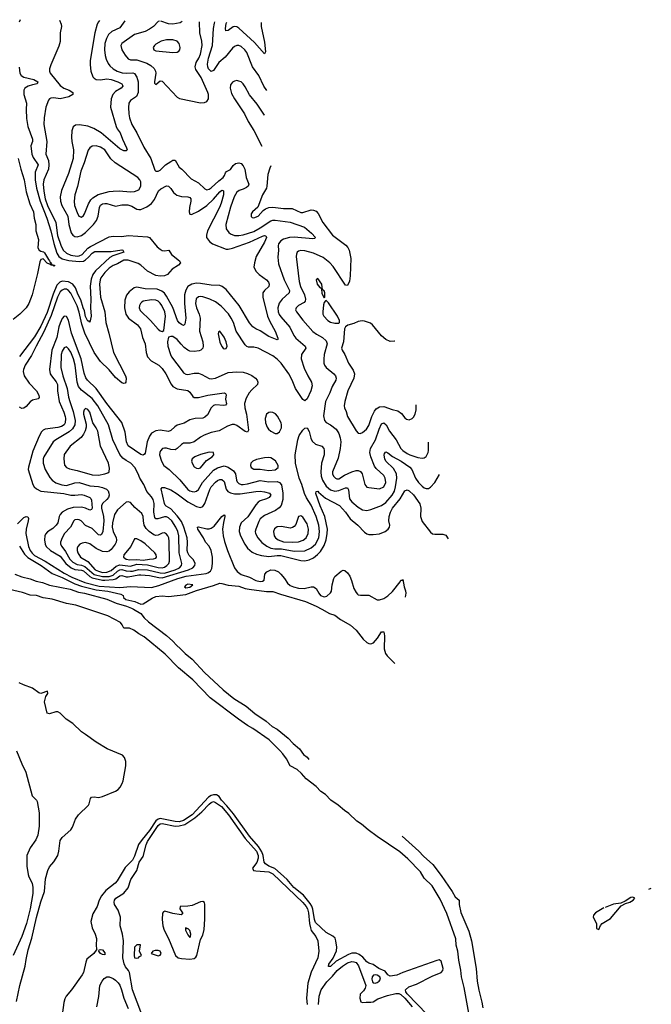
# Model space of a CAD drawing. Header units: inches. Extents: x 884549 to 1028252, y 526810 to 653624.
# Tile 540 of 656: x 940891 to 946824, y 626293 to 635532. Entities that reach past the tile are written whole.
import ezdxf

# ---------------------------------------------------------------- set-up
doc = ezdxf.new("R2010")
doc.units = ezdxf.units.IN
doc.header["$MEASUREMENT"] = 0
doc.layers.add('A9642', color=7, linetype='Continuous')
doc.layers.add('A9643', color=7, linetype='Continuous')

msp = doc.modelspace()

# ---------------------------------------------------------------- linework, layer by layer
at = {"layer": 'A9642', "color": 5}
for points, elevation in [([(945110, 626209.2), (945064.3, 626450), (945039.5, 626550), (945032.9, 626612.9), (945014.4, 626705.6), (945007.4, 626790), (944992, 626848), (944986, 626906), (944904.3, 627144.3), (944840.7, 627280.7), (944764.1, 627404.1), (944690, 627477.2), (944656.3, 627536.3), (944537.9, 627657.9), (944462.8, 627722.8), (944250, 627866.6), (944163.5, 627930), (944102.9, 627982.9), (944058.2, 628010), (943983.1, 628083.1), (943941.2, 628110), (943881.3, 628161.3), (943814, 628210), (943762.8, 628262.8), (943719.2, 628290), (943676.4, 628336.4), (943580.3, 628410), (943537.9, 628457.9), (943495.8, 628495.8), (943432.3, 628530), (943397, 628597), (943362.5, 628642.5), (943335, 628675), (943234.1, 628774.1), (943081.9, 628881.9), (943031.2, 628910), (942945, 628970), (942681.2, 629170), (942516.5, 629336.5), (942382.6, 629450), (942257.9, 629577.9), (942061.1, 629741.1), (942008.8, 629770), (941963.2, 629803.2), (941922.5, 629822.5), (941870, 629823.5), (941854.6, 629854.6), (941837.1, 629877.1), (941718.4, 629938.4), (941531.6, 630000)], 2040), ([(941960.5, 630000), (942030, 629961.5), (942060.4, 629920.4), (942101.5, 629881.5), (942270, 629752.9), (942330, 629700.2), (942362.4, 629662.4), (942402, 629630), (942444.4, 629584.4), (942510, 629531.1), (942626.3, 629406.3), (942802.4, 629242.4), (942903.7, 629163.7), (943016.5, 629090), (943100.9, 629020.9), (943207.2, 628950), (943260.9, 628900.9), (943310, 628873.2), (943411.9, 628790), (943460.3, 628740.3), (943518.6, 628690), (943558, 628638), (943592.1, 628612.1), (943607.5, 628589.2)], 2040), ([(943729.5, 630000), (943800.7, 629960.7), (943850, 629944.2), (943905.2, 629905.2), (943999.3, 629850), (944050, 629804.2), (944118.4, 629718.4), (944150, 629689.3), (944170, 629677.5), (944190, 629674.2), (944214.9, 629685.1), (944252.5, 629727.5), (944290, 629786.7), (944310, 629787.7), (944318.5, 629750), (944314.1, 629630), (944325.9, 629585.9), (944343.3, 629563.3), (944415.7, 629490.7)], 2060), ([(940862, 626318), (940892.3, 626470), (940942, 626650), (940950, 626712), (940970, 626804.7), (941005.2, 626914.8), (941050, 627107.7), (941090, 627254), (941123.2, 627350), (941134.2, 627470), (941155.4, 627550), (941170, 627583), (941211.3, 627628.7), (941247.8, 627690), (941257.2, 627730), (941270, 627830.6), (941290, 627858.4), (941372, 627930), (941385.8, 627954.2), (941414.5, 628030), (941442, 628070), (941537.3, 628162.7), (941544.4, 628175.6), (941555.3, 628224.7), (941564.2, 628235.8), (941590, 628239.5), (941630, 628234.6), (941670, 628243.6), (941790, 628294.4), (941815.4, 628310), (941834.8, 628330), (941854.7, 628365.3), (941862, 628390), (941886.4, 628530), (941888.4, 628570), (941874.7, 628610), (941855.6, 628630), (941712.3, 628690), (941610, 628753), (941510, 628825.1), (941470, 628848.2), (941390, 628928.6), (941328, 628970), (941270, 629026.3), (941250, 629036.3), (941230, 629038.9), (941170, 629019.5), (941150, 629025.2), (941122.6, 629130), (941137.2, 629182.8), (941153.7, 629210), (941150.9, 629230.9), (941090.3, 629209.7), (941070, 629215.1), (941010, 629260.4), (940927.3, 629290), (940885.1, 629310)], 2060), ([(940860.7, 628670), (940909.6, 628550), (940949.5, 628470), (941006.6, 628250), (941049, 628210), (941056.2, 628196.2), (941072.1, 628090), (941074.1, 627965.9), (941059.6, 627880.4), (941043.8, 627836.2), (940990, 627760.4), (940957.4, 627690), (940957.6, 627590), (940969.8, 627510), (940975.8, 627490), (941008.8, 627430), (941015.4, 627390), (941012.8, 627332.8), (940989.1, 627190), (940954.8, 627050), (940911.9, 626930), (940830.8, 626750)], 2080), ([(944716.8, 626196.8), (944530.9, 626390), (944516.9, 626410), (944515.8, 626430), (944544.6, 626455.4), (944618.3, 626481.6), (944763.9, 626556.1), (944850, 626591.4), (944864.8, 626610), (944867.5, 626630), (944850, 626696.5), (944830, 626708.8), (944810, 626705.3), (944491, 626590), (944434.3, 626565.7), (944370, 626557.7), (944350, 626568.8), (944322.4, 626602.4), (944262.7, 626630), (944210, 626667.6), (944170, 626679.8), (944150, 626692.8), (944115, 626735), (944080.7, 626760.7), (944050, 626772.2), (944010, 626774.2), (943978.4, 626761.6), (943862.6, 626697.4), (943810, 626648.4), (943790, 626646.3), (943794, 626670), (943834.7, 626725.3), (943866.8, 626793.2), (943871, 626830), (943861.3, 626890), (943852.7, 626912.7), (943832.6, 626932.6), (943770, 626966.4), (943670, 627059.3), (943659.3, 627090), (943644.3, 627184.3), (943634.5, 627214.5), (943619.4, 627239.4), (943556, 627316), (943464.8, 627390), (943404, 627464), (943341.9, 627521.9), (943286, 627566), (943229.7, 627590), (943199.3, 627610), (943188, 627628), (943176.4, 627690), (943164.6, 627724.6), (943135, 627775), (943050, 627871.5), (942898.9, 628078.9), (942836.1, 628156.1), (942784.8, 628210), (942763.4, 628243.4), (942738, 628258), (942710, 628259.2), (942688, 628252), (942663.2, 628236.8), (942510, 628070.9), (942430, 628018.4), (942390, 628006.5), (942350, 628006.8), (942210, 628035.7), (942190, 628029.1), (942170, 628014.6), (942110, 627923.3), (942040.5, 627839.5), (942008.1, 627791.9), (941970, 627682.3), (941950, 627645.6), (941881.9, 627578.1), (941806.5, 627450), (941787.7, 627430), (941699.9, 627360.1), (941658.2, 627310), (941637.5, 627270), (941617.4, 627210), (941577.1, 627142.9), (941559.8, 627070), (941570.8, 627010.8), (941600.4, 626950), (941612.7, 626910), (941608.6, 626848.6), (941611.1, 626811.1), (941614, 626810), (941587.3, 626770), (941522.7, 626717.3), (941511.5, 626688.5), (941490, 626592.7), (941478.5, 626570), (941378.9, 626430), (941328.2, 626370), (941315.1, 626344.9), (941305.5, 626310), (941290, 626195.3)], 2060), ([(942036.9, 626196.9), (941948.8, 626428.8), (941922.7, 626590), (941913.3, 626610), (941883.8, 626643.8), (941871.8, 626671.8), (941860.9, 626730), (941864.6, 626890), (941856.1, 626950), (941835.6, 627030), (941837.7, 627110), (941815.6, 627175.6), (941780.7, 627230), (941776.9, 627250), (941781.2, 627270), (941795.2, 627290), (941870, 627336.2), (941910, 627386.3), (941935.9, 627464.1), (941991.9, 627548.1), (942014.4, 627625.6), (942050, 627681), (942077.5, 627790), (942090, 627822.2), (942190, 627971.9), (942210, 627986.2), (942230, 627988.8), (942350, 627965.7), (942390, 627966.2), (942440.6, 627979.4), (942536.6, 628043.4), (942600.1, 628099.9), (942670, 628170.8), (942690, 628187.5), (942710, 628195.4), (942730, 628188), (942787.7, 628150), (942853.4, 628070), (943010.2, 627850), (943115.2, 627730), (943130.1, 627690.1), (943130, 627664.6), (943116.8, 627623.2), (943078, 627570), (943087.2, 627550), (943110, 627544.7), (943230, 627536.1), (943270, 627517.4), (943550, 627246.7), (943582.7, 627210), (943594.4, 627190), (943604.4, 627150), (943613.1, 627050), (943620.9, 627010), (943630, 626986.1), (943670.9, 626930), (943689.9, 626890), (943701.2, 626790), (943692, 626730), (943630, 626595.6), (943598.8, 626490), (943583.8, 626350), (943591, 626291)], 2080), ([(944484.3, 627870.4), (944640.7, 627730), (944683.6, 627683.6), (944770, 627604.9), (944850, 627502.3), (944953.7, 627350), (944981.2, 627301.2), (945019.1, 627270), (945018, 627230), (945035.2, 627155.2), (945110, 626980.4), (945134.7, 626890), (945177.1, 626630), (945187.1, 626510), (945204.4, 626424.5), (945232.6, 626312.6), (945239.6, 626259.6)], 2040), ([(946800.9, 627374.6), (946823.8, 627382.5)], 2060), ([(946378.8, 627196.9), (946298.9, 627150), (946280.3, 627130), (946278, 627110), (946308, 627050), (946310, 627004.7), (946330, 626996), (946347, 627033), (946362.7, 627050), (946441.1, 627098.9), (946542, 627218), (946580.7, 627239.3), (946622, 627250), (946654, 627270), (946668, 627290), (946650, 627299)], 2060), ([(946650, 627299), (946630, 627295.1), (946578, 627262), (946537.1, 627242.9), (946470, 627231.7), (946391.2, 627202.1)], 2060), ([(943697.2, 626290), (943702.8, 626370), (943723.1, 626430), (943775, 626505), (943830, 626557.5), (943874.3, 626610), (943922.2, 626650), (943970, 626681.3), (944010, 626693.9), (944030, 626692.7), (944050, 626684.3), (944074.6, 626654.6), (944140.9, 626470), (944136.7, 626443.3), (944120.9, 626419.1), (944089.5, 626389.5), (944086, 626350), (944096, 626316), (944109.8, 626309.8), (944145.8, 626314.2), (944190, 626311.5), (944210, 626317), (944255.8, 626344.2), (944345, 626375), (944424.5, 626395.5), (944453, 626393), (944470, 626384.4), (944507.1, 626350), (944575.9, 626270)], 2080), ([(941614.7, 626270), (941632.9, 626367.1), (941644.9, 626470), (941664.4, 626510), (941685.4, 626534.6), (941710, 626549.8), (941730, 626550.5), (941770, 626534.9), (941790, 626520.1), (941815.4, 626495.3), (941831.3, 626471.3), (941847.9, 626430), (941869.5, 626350), (941910, 626253)], 2080)]:
    msp.add_lwpolyline(points, dxfattribs=dict(at, elevation=elevation))
for points, elevation in [([(942610, 627258.4), (942590, 627255.2), (942510, 627219.7), (942470, 627212.7), (942398.4, 627210), (942393.4, 627190), (942421.5, 627150), (942419.4, 627140.6), (942408.8, 627131.2), (942330, 627145.1), (942254.3, 627165.7), (942240.1, 627159.9), (942231.8, 627148.2), (942227.8, 627090), (942233.8, 627030), (942247.5, 626990), (942287.3, 626910), (942353.4, 626750), (942378, 626730), (942410, 626723.3), (942490, 626717.3), (942530, 626722.6), (942545.8, 626734.2), (942555.3, 626750), (942590, 626902), (942610, 626943), (942623.9, 626996.1), (942629.5, 627090.5), (942629.1, 627229.1), (942626.8, 627246.8)], 2120), ([(942449.2, 627010.8), (942447.9, 626990), (942470, 626944.9), (942490, 626920.5), (942496.3, 626930), (942499.3, 626950), (942490, 626984.7), (942470, 627003.1), (942462.6, 627002.6)], 2140), ([(941690, 626758), (941670, 626760.7), (941649.2, 626770), (941633.2, 626790), (941636.4, 626803.6), (941650, 626806.8), (941670, 626803), (941690, 626774.8)], 2060), ([(942024, 626850), (941990, 626849.7), (941968.4, 626830), (941964.8, 626750), (941969.8, 626729.8), (941990, 626726.2), (942007.6, 626730), (942017.6, 626742.4), (942034, 626750), (942017.2, 626790)], 2120), ([(942190, 626798.7), (942162.7, 626797.3), (942140.7, 626790), (942126.8, 626770), (942190, 626748.9), (942210, 626754.6), (942219.4, 626770), (942210, 626792.1)], 2120), ([(944236.3, 626570), (944214, 626566), (944203.1, 626550), (944198.9, 626530), (944203.4, 626503.4), (944210, 626494.6), (944230, 626491.2), (944250, 626498.9), (944266.3, 626510), (944279.6, 626530), (944272.9, 626550), (944250, 626566)], 2080)]:
    msp.add_lwpolyline(points, close=True, dxfattribs=dict(at, elevation=elevation))
at = {"layer": 'A9643', "color": 5}
for points, elevation in [([(940893.7, 635532.3), (940887.2, 635510)], 2060), ([(941263.8, 635528), (941281.7, 635490), (941282.7, 635470), (941272.3, 635410), (941271.2, 635328.8), (941257.4, 635282.6), (941182.4, 635110), (941172.2, 635070), (941171.8, 635050), (941177.4, 635030), (941270, 634915.4), (941304, 634890), (941357, 634870), (941388.9, 634850), (941390.4, 634830), (941352, 634810), (941270, 634789.9), (941210, 634798.4), (941183.3, 634796.8), (941170.2, 634789.8), (941161.3, 634778.7), (941135, 634710), (941119.1, 634610), (941117.5, 634550), (941144.5, 634390), (941136.8, 634270), (941160.7, 634210), (941164.9, 634170), (941160.1, 634130), (941117.1, 634030), (941112.5, 633987.5), (941116.2, 633923.8), (941129.2, 633850), (941151.4, 633790), (941229, 633630), (941246.9, 633506.9), (941276.5, 633416.5), (941299.9, 633370), (941330, 633340.3), (941370, 633321.2), (941430, 633313.3), (941450, 633317.2), (941476.9, 633330), (941532, 633388), (941555.1, 633404.9), (941730, 633494), (941770, 633500.5), (941850, 633498.7), (941910, 633507.1), (942090, 633495.4), (942110, 633487.6), (942182, 633402), (942210, 633377.7), (942230, 633367.3), (942250, 633364.5), (942290.2, 633370.2), (942317.7, 633330), (942390.3, 633270), (942401.3, 633250), (942383.8, 633230), (942323.1, 633190), (942279.7, 633140.3), (942252.2, 633127.8), (942210, 633124.9), (942170, 633131.6), (942090, 633173.5), (942030, 633227.8), (942004.2, 633244.2), (941910, 633274.3), (941870, 633274.6), (941810, 633241.7), (941770, 633226.1), (941730, 633201.2), (941690, 633161), (941654.4, 633110), (941645.4, 633090), (941639.2, 633050), (941650.5, 632930), (941689.6, 632790), (941699.6, 632690), (941729.3, 632590), (941770.9, 632410), (941884.9, 632190), (941890.2, 632169.8), (941888.7, 632131.3), (941879.9, 632120.1), (941870, 632116.9), (941850, 632125.8), (941790, 632175.5), (941730, 632248), (941650, 632323.4), (941590, 632409), (941503.5, 632590), (941474.7, 632674.7), (941449.2, 632789.2), (941430, 632845.7), (941370, 632967.5), (941350, 632992.5), (941330, 633003.1), (941310, 633003.1), (941290, 632995), (941270, 632977.3), (941244.3, 632930), (941185, 632755), (941118.2, 632601.8), (941044.3, 632470), (941000.1, 632379.9), (940941, 632290), (940926.8, 632250), (940924.2, 632230), (940932.5, 632190), (940980.1, 632120.1), (941050, 632049.1), (941071.5, 632010), (941072.8, 631987.2), (941064.2, 631975.8), (941010, 631962.5), (940990, 631947.3), (940950, 631903.7), (940930, 631887.9), (940910, 631883.5), (940890, 631895.6)], 2080), ([(941641.9, 635523.6), (941630, 635511), (941619.8, 635490), (941597.9, 635410), (941553.5, 635150), (941551.5, 635110), (941557.8, 635050), (941577.2, 634997.2), (941590, 634982.2), (941610, 634971), (941650, 634968.6), (941710, 634976.5), (941750, 634972.2), (941811.5, 634950), (941850.1, 634930.1), (941856.8, 634916.8), (941859.6, 634910), (941842.4, 634890), (941790, 634857.4), (941764.6, 634830), (941750.2, 634790), (941745.2, 634710), (941796.6, 634530), (941807, 634507), (941834.6, 634470), (941856.8, 634410), (941895, 634330), (941898.9, 634310), (941890, 634300.5), (941870, 634302.2), (941830, 634321), (941656.5, 634470), (941586.3, 634510), (941530, 634532.7), (941454, 634546), (941416.2, 634543.8), (941392.2, 634527.8), (941380.7, 634490), (941377.4, 634430), (941380.2, 634390), (941395.9, 634310), (941393.3, 634230), (941347.9, 634090), (941282.1, 633930), (941271.2, 633870), (941274.7, 633830), (941285, 633790), (941342, 633690), (941352.8, 633610), (941373.7, 633533.7), (941390, 633508.8), (941410, 633497), (941430, 633495), (941470, 633505.8), (941510, 633534), (941584, 633610), (941612.5, 633647.5), (941626.9, 633690), (941639.1, 633770), (941649.6, 633790.4), (941670, 633804.1), (941690, 633809), (941710, 633807.8), (941790, 633783.8), (941850, 633796.3), (941905.1, 633794.9), (941943.1, 633783.1), (941990, 633755.2), (942010, 633750.2), (942030, 633751.8), (942084.9, 633775.1), (942130, 633807.8), (942156.1, 633843.9), (942193.4, 633926.6), (942215.9, 633944.1), (942270, 633972.2), (942290, 633969.2), (942310, 633949.1), (942335, 633910), (942365.8, 633885.8), (942410, 633874), (942470.9, 633870.9), (942490, 633864.2), (942498, 633850), (942498.7, 633830), (942485.5, 633770), (942482.2, 633730), (942488.3, 633708.3), (942504.5, 633704.5), (942570, 633734.1), (942650, 633790.1), (942712.4, 633847.6), (942770, 633918.5), (942790, 633932.2), (942798.8, 633930), (942804.9, 633924.9), (942804.4, 633890), (942784.1, 633810), (942768.8, 633770), (942656.1, 633550), (942645, 633510), (942646.5, 633490), (942672.2, 633450), (942702, 633430), (942830, 633379.9), (942850, 633378), (942890, 633387.5), (943050, 633443.6), (943170, 633500.8), (943190, 633506.7), (943202.8, 633502.8), (943207.7, 633490), (943190, 633444), (943112.4, 633310), (943095.5, 633250), (943091.5, 633210), (943111.7, 633170), (943140.8, 633140.8), (943210.1, 633090.1), (943226.9, 633070), (943234.4, 633050), (943231.6, 633028.4), (943189.5, 632990.5), (943175.2, 632970), (943173.7, 632930), (943218, 632750), (943238.9, 632698.9), (943290.2, 632610), (943315.3, 632544.7), (943314, 632530), (943310, 632527.6), (943230, 632559.8), (943150, 632612.8), (943109.6, 632630), (943079.8, 632650), (943050, 632688.3), (942951, 632851), (942830, 632999.3), (942792.3, 633030), (942770, 633039), (942690, 633041.3), (942590, 633056.9), (942550, 633058.9), (942509, 633051), (942470, 633027.5), (942450, 632994.7), (942439.7, 632950), (942438.1, 632870), (942451.2, 632730), (942443.4, 632676.6), (942430, 632663.9), (942410, 632672.4), (942390, 632688.4), (942373.9, 632710), (942330.2, 632830.2), (942270, 632937), (942250, 632964.6), (942226, 632986), (942182.9, 633002.9), (942070, 633005.4), (941990, 633023.4), (941964.7, 633015.3), (941920.2, 632979.8), (941893, 632947), (941878.3, 632901.7), (941875.9, 632830), (941888.7, 632768.7), (941912.2, 632732.2), (941996, 632670), (942026.3, 632630), (942043.2, 632550), (942069.3, 632490), (942079.2, 632410), (942091.4, 632370), (942126.3, 632330), (942196.9, 632290), (942230, 632260.2), (942262.9, 632210), (942312.8, 632112.8), (942329.2, 632090), (942370, 632066.9), (942470, 632054.2), (942490, 632036.9), (942516.7, 631996.7), (942530, 631987.2), (942570, 631986.1), (942658, 632010), (942810, 632030.2), (942824.7, 632024.7), (942831.5, 632011.5), (942824.9, 631970), (942832.7, 631927.3), (942825.3, 631914.7), (942809.1, 631910.9), (942730, 631916.8), (942710, 631910.7), (942689.2, 631890), (942654.2, 631825.8), (942630, 631802.9), (942610, 631794.1), (942538, 631790), (942490, 631777.6), (942434.8, 631745.2), (942370, 631728.9), (942346.9, 631713.1), (942310, 631676.4), (942290, 631668.8), (942210, 631681.5), (942170, 631674), (942130, 631652.8), (942110, 631625.4), (942088.8, 631571.2), (942070, 631465.2), (942064.6, 631455.4), (942050, 631446), (942030, 631453.3), (941910, 631532.1), (941893, 631570), (941881.8, 631661.8), (941850, 631750.9), (941710, 631929.9), (941610.3, 632070.3), (941528.9, 632148.9), (941511.4, 632171.4), (941495.2, 632215.2), (941469.2, 632350), (941378.2, 632590), (941350, 632711.5), (941330, 632748.6), (941310, 632748.8), (941290, 632727.6), (941270, 632683.1), (941259.7, 632650), (941241, 632550), (941193.1, 632430), (941171.9, 632250), (941177.6, 632210), (941188.3, 632190), (941234.5, 632134.5), (941244.7, 632110), (941247.4, 632050), (941262.1, 631950), (941305.4, 631850), (941318.2, 631810), (941322.1, 631790), (941319, 631750), (941307.8, 631730), (941284.6, 631715.4), (941250, 631705.5), (941130, 631690.7), (941110, 631679.2), (941096.3, 631663.7), (941074.5, 631625.5), (941015.2, 631484.9), (940972.7, 631332.7), (940971.3, 631310), (941013.6, 631170), (941027.9, 631147.9), (941048.8, 631128.8), (941090, 631108.9), (941306.2, 631086.2), (941370, 631070.6), (941410, 631069.6), (941470, 631076.8), (941496.4, 631070), (941550.1, 631050.1), (941559.3, 631039.3), (941565.1, 631025.1), (941570.1, 630949.9), (941564.5, 630935.5), (941550, 630928.9), (941507.5, 630947.5), (941470, 630956.7), (941394.4, 630954.4), (941340.8, 630939.2), (941290.1, 630910), (941271.3, 630890), (941261.3, 630870), (941249.2, 630810.8), (941234.8, 630790), (941201.2, 630758.8), (941152.7, 630727.3), (941134.2, 630705.8), (941127.9, 630690), (941124.7, 630650), (941130.7, 630610), (941140.4, 630590), (941180.9, 630550), (941270, 630498.8), (941322.6, 630430), (941374.1, 630390), (941410, 630372), (941470, 630367.2), (941490, 630359.4), (941548.6, 630308.6), (941570, 630295.7), (941670, 630273.6), (941690, 630271.5), (941770, 630278.3), (941793.8, 630286.2), (941830, 630313.4), (941850, 630318), (941890, 630305.1), (941910, 630303.4), (942010, 630323.4), (942030, 630323.6), (942110, 630317.5), (942197.3, 630297.3), (942230, 630296), (942476.2, 630370), (942515.9, 630390), (942535, 630410), (942537.5, 630430), (942523.4, 630463.4), (942483.9, 630503.9), (942468.7, 630530), (942464.7, 630550), (942466.5, 630630), (942462.5, 630670), (942433.2, 630770), (942410, 630822.2), (942370, 630877.8), (942310, 630943.2), (942267.5, 630967.5), (942257.9, 630977.9), (942250.9, 630990.9), (942218.9, 631130), (942230, 631143.1), (942250, 631142.4), (942310, 631120.1), (942370, 631082.6), (942470, 631008.2), (942550, 630963.9), (942590, 630955), (942610, 630963.2), (942628.7, 630991.3), (942675.4, 631124.6), (942689.9, 631150), (942730, 631192), (942750, 631206.7), (942770, 631216.8), (942790, 631217.7), (942810, 631199.5), (942830, 631127.2), (942846.5, 631106.5), (942872.2, 631092.2), (942910, 631084.1), (942962, 631082), (943110, 631105.4), (943150, 631107), (943190, 631102.8), (943236.4, 631090), (943250, 631070.6), (943235.5, 631050), (943210, 631035), (943150, 631016), (943130, 631004.5), (943110, 630981.1), (943033.8, 630866.2), (942970.1, 630810), (942954.2, 630770), (942953.1, 630730), (942964.1, 630690), (943004.2, 630610), (943030, 630572.2), (943075, 630535), (943116.3, 630516.3), (943162.9, 630502.9), (943230, 630496.4), (943310, 630504.3), (943343.1, 630503.1), (943530, 630457.8), (943570, 630454.9), (943610, 630465.2), (943650, 630483.3), (943687.7, 630512.3), (943717.3, 630542.7), (943750, 630599), (943769.3, 630650), (943779.9, 630710), (943781, 630750), (943757.5, 630870), (943714.3, 630970), (943672.3, 631087.7), (943676, 631104), (943690, 631108.2), (943697.3, 631097.3), (943763, 631043), (943895.1, 630975.1), (943951, 630911), (943996.1, 630850), (944067.6, 630790), (944130, 630722.7), (944150, 630709), (944170, 630702.7), (944210, 630700.2), (944271.6, 630708.4), (944322.7, 630730), (944351.6, 630750), (944363.5, 630770), (944366, 630790), (944358.6, 630830), (944360.8, 630870), (944372.8, 630910), (944391.8, 630950), (944464.1, 631035.9), (944510, 631110.3), (944530, 631121.1), (944550, 631112.7), (944590, 631073.2), (944650, 630988.9), (944659, 630950), (944654.5, 630870), (944670, 630823.5), (944750, 630723.9), (944769.1, 630709.1), (944790, 630704.8), (944865.2, 630705.3), (944894.9, 630694.9), (944916.7, 630660.1)], 2120), ([(941878.3, 635520.9), (941830, 635456.5), (941757, 635423), (941726, 635393.9), (941705.6, 635354.4), (941691.3, 635310), (941688.3, 635250), (941695.1, 635195.1), (941702.5, 635162.5), (941721, 635121), (941738, 635098), (941770.3, 635070), (941805.7, 635050), (941854.2, 635034.2), (941890, 635030.6), (941954.5, 635034.5), (941970, 635027.7), (941992.3, 634992.3), (942002.9, 634950), (942004.8, 634850), (941988.9, 634811.1), (941930, 634773.7), (941915.8, 634750), (941912, 634708), (941914.5, 634650), (941923, 634610), (941945, 634550), (941991.9, 634470), (942055.6, 634335.6), (942123.9, 634230), (942161.5, 634121.5), (942170, 634110.6), (942190, 634110.4), (942210, 634120.3), (942261.2, 634170), (942310, 634202.4), (942330, 634214.9), (942350, 634214.9), (942388, 634150), (942414, 634130), (942500.2, 634040.3), (942570, 634002.8), (942630, 633944), (942650, 633936.5), (942670, 633941.5), (942690, 633954.4), (942761.2, 634018.8), (942803, 634050), (942815.6, 634070), (942823.3, 634096.7), (942833.4, 634106.6), (942870, 634125.3), (942897.3, 634162.7), (942918.3, 634181.7), (942950, 634189.3), (942970, 634182.3), (942990, 634160.8), (943005.9, 634130), (943018.8, 634050), (943043.5, 633990), (943038, 633970), (943022.3, 633957.7), (942990, 633940.6), (942951.6, 633928.4), (942930, 633915.1), (942906, 633870), (942870, 633774.5), (942828.2, 633610), (942828.9, 633570), (942854.5, 633534.5), (942870, 633523.2), (942910, 633507.9), (942950, 633506), (942990, 633513.8), (943090, 633545.9), (943150, 633578.8), (943250, 633644.4), (943270, 633651.2), (943290, 633651.1), (943430, 633632.8), (943564.5, 633584.5), (943631.5, 633530), (943668, 633490), (943659.6, 633480.4), (943643.7, 633476.3), (943470, 633492.7), (943426, 633490), (943370, 633472), (943343.3, 633456.7), (943320.9, 633430), (943317.1, 633410), (943321.5, 633370), (943314.9, 633305.1), (943322.5, 633242.5), (943375.9, 633090), (943426.2, 632990), (943422.6, 632970), (943355.6, 632910), (943327, 632873), (943315.7, 632830), (943319.8, 632790), (943327.4, 632767.4), (943342.6, 632742.6), (943428.5, 632648.5), (943466.7, 632570), (943483.9, 632543.9), (943572.9, 632470), (943577.7, 632450), (943537.1, 632390), (943534.3, 632350), (943563.6, 632263.6), (943597.1, 632190), (943631.6, 632130), (943637.5, 632097.5), (943626.5, 632050), (943590, 631975.1), (943570, 631955.1), (943550, 631967), (943481.6, 632070), (943449.9, 632150), (943419.1, 632210), (943347.3, 632310), (943310, 632348.1), (943270, 632376.5), (943130, 632450.6), (943090, 632459.4), (943039, 632459), (943025.2, 632465.2), (943010, 632480.5), (942924.5, 632610), (942898.9, 632690), (942878.4, 632730), (942850.7, 632770.7), (942783.2, 632843.2), (942730, 632884.6), (942676.3, 632910), (942610, 632932.1), (942590, 632935.4), (942570, 632932.7), (942548.4, 632911.6), (942543.2, 632870), (942550.2, 632830), (942575.5, 632770), (942585.4, 632730), (942579.5, 632610), (942610.9, 632510), (942614.7, 632470), (942610.2, 632449.8), (942592.4, 632430), (942575.2, 632424.8), (942530, 632418.9), (942490, 632420.3), (942470, 632429.8), (942436.4, 632456.4), (942406.3, 632486.3), (942370, 632532.6), (942330, 632558), (942310, 632560.7), (942288.1, 632551.9), (942278.7, 632510), (942281.5, 632470), (942307.6, 632390), (942316.5, 632370), (942416.1, 632236.1), (942430, 632219.6), (942450, 632206.4), (942470, 632203.5), (942530, 632215.6), (942570, 632215), (942603.1, 632203.1), (942670, 632164.9), (942690, 632160.9), (942730, 632168.9), (942850, 632221.6), (942930, 632229.3), (942990, 632224.1), (943030, 632213.7), (943070, 632195), (943106.3, 632170), (943122.7, 632150), (943128.3, 632131.7), (943123.1, 632110), (943070, 632058.7), (943047.7, 632030), (943019.6, 631980.4), (943003.2, 631930), (943005, 631890), (943020.5, 631830), (943039.3, 631680.7), (943030, 631663), (943010, 631668.7), (942930, 631725.7), (942910, 631733.8), (942885.5, 631734.5), (942841.6, 631718.4), (942764.3, 631675.7), (942690, 631659.4), (942624.9, 631635.1), (942590, 631616.2), (942530, 631569.8), (942490, 631558.3), (942430, 631557.6), (942410, 631547.4), (942371.1, 631508.9), (942350, 631497.3), (942310, 631497.7), (942270, 631510.8), (942250, 631512.7), (942233, 631507), (942212, 631488), (942205.8, 631470), (942205.4, 631450), (942221.5, 631390), (942243.2, 631350), (942296, 631310), (942393.5, 631213.5), (942470, 631124.3), (942490, 631110.2), (942510, 631104), (942530, 631102), (942550, 631107.2), (942570, 631124.4), (942609.2, 631190), (942710, 631306.7), (942750, 631328), (942810, 631345), (942850, 631334.8), (942898.4, 631298.4), (942916.3, 631270), (942927.5, 631210), (942934.6, 631194.6), (942950, 631180.2), (942970, 631172), (942990.1, 631170.1), (943030, 631175.5), (943150, 631208.2), (943230, 631196), (943310, 631197.8), (943330, 631190.8), (943350, 631167), (943363.7, 631090), (943362.2, 631030), (943345.7, 630974.3), (943328.4, 630951.6), (943294.4, 630925.6), (943190, 630879.4), (943150.7, 630849.3), (943135.9, 630824.1), (943108, 630750), (943103.6, 630730), (943106, 630710), (943127.2, 630670), (943166.2, 630626.2), (943211.3, 630591.3), (943250, 630574.2), (943288, 630568), (943350, 630566.3), (943470, 630546.2), (943570, 630547), (943630, 630576.2), (943668.6, 630611.4), (943700.1, 630670), (943706.6, 630730), (943699.5, 630790), (943675.1, 630870), (943630, 630976.2), (943584.6, 631044.6), (943565.6, 631085.6), (943539.9, 631170), (943515.6, 631230), (943480.3, 631370), (943477.7, 631450), (943501.8, 631590), (943516.5, 631630), (943550, 631680.3), (943570, 631698.4), (943590, 631701.6), (943610, 631667.7), (943625.1, 631605.1), (943638.5, 631578.5), (943670.2, 631550.2), (943730.2, 631530.2), (943747.7, 631510), (943751.7, 631490), (943750.1, 631450), (943724.3, 631370), (943719.5, 631290), (943724, 631250), (943735.1, 631210), (943770, 631153.9), (943810, 631121.3), (943850, 631108.6), (943890, 631115.6), (943950, 631140.5), (943970, 631138.6), (943979.8, 631119.8), (943990, 631036.4), (944010, 631007.5), (944070, 630958), (944110, 630933.4), (944150, 630927.2), (944190, 630934.7), (944290, 630974.4), (944330, 631002.6), (944390.3, 631070), (944410.5, 631109.5), (944422.2, 631150), (944433.1, 631230), (944429.4, 631270), (944401.3, 631321.3), (944328.9, 631390), (944319.6, 631410), (944313.6, 631446.4), (944317.3, 631462.6), (944330, 631478.7), (944350, 631469.1), (944393.6, 631433.6), (944475, 631390), (944554.6, 631334.6), (944575.6, 631310), (944610, 631230.3), (944636.9, 631190), (944670, 631154), (944690, 631138.9), (944710, 631131.8), (944730, 631134), (944750, 631146), (944790, 631190.4), (944833.5, 631264)], 2140), ([(942202.4, 635517.2), (942190, 635514), (942148.3, 635470), (942110, 635442.2), (942070, 635421.4), (941968.1, 635391.9), (941849, 635310), (941840.8, 635290), (941850.2, 635250), (941880.3, 635200.3), (941910, 635166), (941930, 635157.2), (941990, 635154.4), (942083.6, 635123.6), (942123.3, 635103.3), (942154, 635074), (942165.5, 635050), (942168, 635030), (942155.5, 634950), (942157.3, 634937.3), (942166, 634926), (942170, 634924.9), (942210, 634957.3), (942230, 634954), (942370, 634804), (942392.4, 634792.4), (942590, 634751.9), (942625.7, 634754.3), (942650, 634766), (942663.6, 634790), (942665.1, 634830), (942658.4, 634850), (942596.5, 634990), (942545.1, 635065.1), (942538.1, 635090), (942547.1, 635130), (942573.4, 635170), (942589.9, 635210), (942603.9, 635290), (942602.9, 635330), (942584, 635410), (942579.8, 635510), (942578.7, 635512.8)], 2160), ([(942417.7, 635514.7), (942396.8, 635503.2), (942330, 635489.1), (942290, 635492.4), (942216.2, 635517)], 2160), ([(943213, 634866.5), (943184.9, 634910), (943136.8, 635010), (943078.7, 635090), (943024.5, 635224.5), (943006.6, 635250), (942970, 635279.3), (942950, 635288.6), (942930, 635290.9), (942910, 635282.2), (942890, 635266), (942819.4, 635180.6), (942762.6, 635130), (942710, 635054.3), (942690, 635044.8), (942665.7, 635070), (942657.2, 635090), (942654.1, 635114.1), (942665.1, 635170), (942701, 635290), (942711.3, 635450), (942719.9, 635500.1), (942724.1, 635511.1)], 2140), ([(943158.2, 635506.1), (943159.8, 635470), (943190, 635321), (943200.5, 635230), (943190, 635213.2), (943097.6, 635317.6), (942950, 635452.8), (942930, 635465.7), (942910, 635468.4), (942895.7, 635464.3), (942850, 635431.3), (942828.6, 635428.6), (942823.1, 635450), (942830, 635496.3), (942835.8, 635509.8)], 2120), ([(940886.3, 635086.3), (940893.5, 635030), (940904.7, 635010), (940930, 634993.6), (941023.7, 634970), (941061.3, 634950), (941053.4, 634930), (941010, 634922.4), (940970, 634907.9), (940940.2, 634890), (940928.5, 634870), (940929.3, 634830), (940953.2, 634750), (940950.2, 634690), (940953.9, 634606.1), (940968.6, 634530), (941012.5, 634410), (941010.2, 634390), (940995.8, 634350), (941005.9, 634270), (941018.4, 634238.4), (941062.7, 634170), (941037.5, 634102.5), (941036.1, 634030), (941047.2, 633950), (941081.7, 633830), (941147.1, 633670), (941184.4, 633550), (941211.9, 633431.9), (941240.7, 633340.7), (941259.7, 633310), (941290, 633287.9), (941351.3, 633271.3), (941450, 633261.8), (941490, 633267.9), (941510, 633278.5), (941537.5, 633302.5), (941570, 633342.9), (941596.9, 633356.9), (941750, 633356.1), (941850, 633371.9), (941859.1, 633370), (941868.2, 633350), (941764.2, 633315.8), (941738.6, 633301.4), (941604, 633176), (941578.8, 633141.2), (941562.7, 633097.3), (941552.6, 633032.6), (941559.5, 632910), (941554.8, 632830), (941560.8, 632750), (941550, 632695.3), (941542, 632702), (941530, 632703), (941510, 632746), (941500.7, 632800.7), (941487.3, 632830), (941464.6, 632904.6), (941439.9, 632950), (941415.7, 633015.7), (941391, 633050), (941350, 633071.4), (941290, 633078), (941266.3, 633070), (941239.2, 633040.8), (941204.1, 632955.9), (941150, 632783.9), (941090, 632655.4), (941030, 632557.1), (940888.6, 632371.4)], 2060), ([(942930, 634960.7), (942910, 634956.2), (942890, 634947), (942870, 634922), (942867, 634890), (942881.1, 634841.1), (942908.5, 634790), (943001.1, 634650), (943037.8, 634577.8), (943090, 634492.4), (943164.7, 634345.8)], 2160), ([(943191.6, 634635.4), (943190, 634636.9), (943120.5, 634740.5), (943048.2, 634828.2), (943010, 634903), (942990, 634931.2), (942970, 634948), (942950, 634956.2), (942930, 634960.7)], 2160), ([(940875.4, 634230), (940901.3, 634130), (940934, 634030), (940950, 633916.3), (940984.9, 633804.9), (941019.8, 633730), (941027.8, 633670), (941043.5, 633610), (941043.3, 633550), (941066.9, 633470), (941062.5, 633390), (941072.6, 633370), (941090, 633359), (941112.9, 633352.9), (941123.3, 633343.2), (941160.7, 633280.7), (941171.5, 633270), (941176.2, 633256.2), (941186.8, 633250), (941183.6, 633243.6), (941190, 633242), (941194, 633234), (941218, 633230), (941218, 633222), (941210, 633218), (941204.7, 633224.7), (941184, 633230), (941178.6, 633238.6), (941170, 633238), (941150, 633248.2), (941110, 633288.6), (941090, 633283.5), (941079.4, 633260.6), (941057.5, 633150), (941007.7, 632950), (940977, 632870), (940950.1, 632829.9), (940892.2, 632767.8), (940830, 632718.8)], 2040), ([(943249.7, 634159.5), (943240.2, 634139.8), (943221.4, 634078.6), (943213.4, 633970), (943207.8, 633950), (943173, 633890), (943126.1, 633773.9), (943077.3, 633730), (943063.8, 633710), (943064.9, 633684.9), (943075.9, 633675.9), (943090, 633673), (943130, 633689), (943178.2, 633741.8), (943201, 633759), (943230, 633770.2), (943270, 633771.8), (943370, 633760.2), (943450, 633759.8), (943530, 633723.7), (943550, 633723.7), (943630, 633747), (943650, 633746.5), (943674.4, 633734.4), (943692.8, 633712.8), (943738.5, 633630), (943828.6, 633510), (943955.2, 633415.2), (943973.7, 633393.7), (943985.2, 633370), (944000.2, 633290), (943996, 633130), (943990, 633077.2), (943970, 633039.5), (943950, 633042), (943836.4, 633216.4), (943803.9, 633250), (943742, 633302), (943650, 633342.3), (943570, 633363.7), (943530, 633366), (943510, 633359.8), (943498.3, 633350), (943489.4, 633330.6), (943488.6, 633310), (943516.9, 633076.9), (943528.9, 633030), (943565, 632950), (943575.7, 632910), (943571.8, 632890), (943562.4, 632877.6), (943510, 632849.7), (943488.9, 632830), (943482.3, 632810), (943490.2, 632790), (943551.8, 632711.8), (943645.7, 632605.7), (943680, 632580), (943736.5, 632550), (943770, 632520.3), (943777.7, 632490), (943751.1, 632390), (943746.7, 632346.7), (943748.9, 632310), (943754.9, 632290), (943768.7, 632270), (943840.2, 632210), (943856.5, 632190), (943864.2, 632170), (943861.2, 632150), (943825, 632090), (943804.6, 632030), (943761.8, 631950), (943745.4, 631814.6), (943754, 631770), (943770, 631752.9), (943810, 631731.4), (943863.6, 631690), (943888.4, 631650), (943901, 631610), (943905.8, 631570), (943900.5, 631510), (943881.4, 631418.6), (943830.2, 631290), (943830.3, 631270), (943838.5, 631250), (943857, 631230), (943870, 631223.5), (943890, 631223), (943943, 631257), (944010, 631289.5), (944050, 631300.9), (944070, 631301), (944091.5, 631291.5), (944107.2, 631270), (944133.7, 631170), (944150, 631146.7), (944170, 631141.1), (944270, 631131.3), (944310, 631149.2), (944331.2, 631190), (944325, 631230), (944310, 631256.4), (944239.4, 631319.4), (944222.8, 631342.8), (944189.2, 631429.2), (944180.5, 631470), (944187.2, 631510), (944233.5, 631590), (944266.7, 631690), (944290, 631739.5), (944310, 631747.8), (944331.7, 631731.7), (944363.7, 631670), (944427.3, 631590), (944469.4, 631510), (944490, 631489.4), (944530, 631462.6), (944554, 631450), (944630, 631425.4), (944670, 631418.3), (944690, 631422), (944710, 631434.9), (944727.1, 631470), (944731.6, 631490), (944731.5, 631568.5)], 2160), ([(944107, 632707), (944070, 632699.6), (944030, 632680.5), (943974.4, 632665.6), (943950.4, 632649.6), (943942, 632630), (943932.2, 632510), (943912.6, 632450), (943919.6, 632430), (943945.2, 632390), (943979.1, 632310), (944023.1, 632243.1), (944035.8, 632210), (944029.4, 632170), (943973.7, 632050), (943944.7, 631950), (943939.2, 631910), (943942, 631890), (943956.7, 631856.7), (943969.3, 631810), (944050, 631673.4), (944070, 631653.1), (944090, 631650.2), (944110, 631658.5), (944147.3, 631690), (944170, 631725.7), (944197.3, 631810), (944222, 631858), (944240.4, 631879.6), (944270, 631900.1), (944310, 631904), (944390, 631874.5), (944441.5, 631861.5), (944476.6, 631836.6), (944510, 631794.9), (944524, 631784), (944550, 631778.7), (944576.2, 631790), (944590, 631803.8), (944604.4, 631830), (944613.6, 631870), (944614.7, 631916.8)], 2180), ([(944414.5, 632514.5), (944410, 632517), (944370, 632512.3), (944330, 632532.3), (944290, 632564.5), (944206, 632670), (944184.4, 632684.4), (944130, 632703.7), (944107, 632707)], 2180), ([(940870, 630800.4), (940930, 630859.6), (940950, 630870.3), (940966.7, 630866.7), (940972.9, 630852.9), (940970.9, 630830.9), (940950.8, 630750), (940948.6, 630710), (940974.8, 630590), (940990.4, 630550), (941006.7, 630526.7), (941030, 630505.9), (941129.2, 630450), (941310, 630337.8), (941381.2, 630301.2), (941503.6, 630250), (941638.1, 630218.1), (941830, 630204.7), (941930, 630214.8), (942130, 630203.9), (942198.3, 630221.7), (942375.2, 630290), (942455.5, 630310), (942643, 630337), (942658.3, 630341.7), (942682.3, 630357.7), (942696.4, 630383.6), (942701.9, 630430), (942700.5, 630490), (942688.5, 630550), (942670.5, 630590.5), (942635.7, 630630), (942618.6, 630670), (942563, 630750), (942560.5, 630770), (942570, 630774.6), (942650, 630754.5), (942670, 630754), (942690, 630759.8), (942718.9, 630781.1), (942790, 630870.2), (942810, 630885.3), (942818, 630878), (942819.2, 630870), (942804.4, 630815.6), (942796.3, 630750), (942801.1, 630690), (942815.1, 630635.1), (942841.5, 630550), (942909.1, 630390), (942934.1, 630354.1), (942970, 630327.5), (943050, 630300.1), (943110.3, 630270), (943150, 630261.7), (943170, 630263.1), (943185.9, 630274.1), (943194.3, 630330), (943211, 630350), (943250, 630369.1), (943286.7, 630366.7), (943320.6, 630350), (943343, 630330), (943377.3, 630290), (943404.8, 630244.8), (943430, 630224), (943461.3, 630210), (943510, 630196.6), (943564.2, 630195.8), (943630, 630209.2), (943650, 630209), (943674.4, 630194.4), (943699.6, 630150), (943717, 630130), (943750, 630117.8), (943776.2, 630123.8), (943810, 630154.4), (943818.2, 630170), (943826.6, 630230), (943841.7, 630290), (943851.9, 630308.1), (943910, 630358.7), (943930, 630367.2), (943944.6, 630364.6), (943970, 630341.3), (943991, 630311), (944007.9, 630270), (944030, 630194), (944050, 630156), (944062.5, 630142.5), (944070, 630136), (944090.9, 630130.9), (944170, 630130.7), (944250, 630087.3), (944270, 630087.3), (944310, 630100.7), (944350, 630126.4), (944393.2, 630166.8), (944463.1, 630256.9), (944470, 630272.4), (944486.3, 630273.7), (944490, 630278), (944500.9, 630210), (944514.4, 630174.4), (944516.6, 630150), (944512.4, 630114.3)], 2080), ([(940890, 630591.8), (940937.1, 630517.1), (940966.5, 630486.5), (941093.6, 630410), (941195.3, 630335.3), (941290, 630298.3), (941410, 630239.8), (941470, 630217.3), (941610, 630183.1), (941718.7, 630170), (941842.2, 630142.2), (941864.2, 630130), (941864.6, 630110), (941888.6, 630090), (941972.4, 630072.4), (942030, 630048.7), (942050, 630051.7), (942134.9, 630105.1), (942170, 630119.1), (942230, 630127.1), (942290, 630118.5), (942450, 630139), (942550, 630175.4), (942710, 630221.9), (942770, 630243.8), (942790, 630242.8), (942850, 630225.6), (942950, 630215.3), (943010, 630194.3), (943047.3, 630187.3), (943210, 630166.8), (943270, 630167.5), (943342, 630142), (943574, 630074), (943675.2, 630030), (943729.5, 630000)], 2060), ([(941531.6, 630000), (941417.6, 630037.6), (941330, 630053), (941195.4, 630095.4), (941110, 630108.7), (941050, 630128), (940990, 630133), (940916.6, 630156.6), (940755.7, 630195.7), (940690, 630204.8), (940593.4, 630233.4), (940457.7, 630257.7), (940393.4, 630293.4), (940306.6, 630306.6), (940170, 630344.6), (940090, 630384.1), (940030, 630399.8), (940000, 630414.2)], 2040), ([(940843.8, 630330), (940910, 630302.7), (940990, 630286.8), (941045, 630265), (941105.5, 630250), (941170, 630226.7), (941366, 630190), (941441.6, 630161.6), (941500.5, 630150), (941710, 630093.6), (941798.2, 630058.2), (941893.1, 630030), (941942.4, 630010), (941960.5, 630000)], 2040)]:
    msp.add_lwpolyline(points, dxfattribs=dict(at, elevation=elevation))
for points, elevation in [([(942270, 635344.2), (942220.5, 635330), (942170, 635302), (942155.8, 635290), (942144.9, 635270), (942150.6, 635250), (942170, 635241.5), (942330, 635223.2), (942370, 635227.8), (942384.2, 635235.8), (942395.1, 635250), (942398.9, 635270), (942390, 635309), (942369.6, 635330), (942330, 635343.2)], 2180), ([(941610, 634347.5), (941570, 634344.8), (941548.9, 634331.1), (941532.7, 634307.3), (941496.2, 634190), (941465.9, 634110), (941434.4, 633965.6), (941410, 633889), (941402, 633830), (941405.4, 633790), (941430, 633721.6), (941447.6, 633690), (941470, 633678.4), (941490, 633694.9), (941499.1, 633710), (941537, 633803), (941558.3, 633841.7), (941578.8, 633861.2), (941628, 633892), (941730, 633918.7), (941770, 633924), (941824.9, 633924.9), (941930, 633916.8), (941970, 633919.4), (942010, 633936), (942028.9, 633970), (942028.8, 634010), (942019.2, 634030), (942001.1, 634050), (941788.3, 634188.3), (941747.9, 634227.9), (941690, 634312.1), (941650, 634336.5)], 2140), ([(943690, 633104), (943676, 633090), (943685.5, 633050), (943710, 633018), (943716.9, 633016.9), (943725.4, 633005.4), (943730, 632962), (943750, 632922), (943758, 632930), (943756, 632970), (943750, 632988), (943736.4, 632996.4), (943729, 633050)], 2180), ([(942130, 632902), (942050.8, 632890), (942037.3, 632882.7), (942024.2, 632870), (942016.5, 632850), (942014.5, 632830), (942023.8, 632803.8), (942119.7, 632710), (942190, 632627.4), (942210, 632612.4), (942230, 632604.9), (942243.7, 632616.3), (942259.9, 632750), (942254.5, 632790), (942227.3, 632850), (942210, 632873.7), (942190, 632891.2), (942170, 632900.8)], 2140), ([(943770, 632898), (943764.7, 632895.3), (943750, 632878), (943744.9, 632855.1), (943738.7, 632790), (943739.5, 632770), (943746.7, 632750), (943785.5, 632710), (943810, 632694.9), (943850, 632683.8), (943890, 632686), (943895.3, 632690), (943895.1, 632710), (943875.6, 632750), (943790, 632874)], 2180), ([(942770, 632609), (942758, 632602), (942754, 632586), (942770, 632507.3), (942790, 632464.9), (942803, 632450), (942810, 632443), (942830, 632446), (942840.5, 632470), (942830.8, 632510), (942810, 632554)], 2160), ([(941330, 632462.6), (941310, 632454.3), (941290, 632422), (941279.6, 632390), (941276.6, 632270), (941297.1, 632190), (941338, 632070), (941350.1, 631990), (941361, 631950), (941394.4, 631854.4), (941410.5, 631770), (941408.3, 631730), (941386.1, 631693.9), (941354.3, 631665.7), (941230.2, 631590), (941206.7, 631570), (941118.5, 631430), (941111.8, 631410), (941111, 631370), (941131.1, 631310), (941175.3, 631235.3), (941195.5, 631210), (941230, 631185.6), (941287.5, 631167.5), (941330, 631162.4), (941410, 631185.2), (941450, 631188.1), (941550, 631158.2), (941631.5, 631151.5), (941670, 631143.5), (941706.4, 631126.4), (941720.5, 631110), (941729.4, 631090), (941731.3, 631070), (941724.8, 631050), (941710.8, 631029.2), (941670, 630993.8), (941659.6, 630970), (941658.4, 630950), (941677.9, 630870), (941680.8, 630830), (941670.6, 630729.4), (941658.6, 630701.4), (941650, 630693.7), (941630, 630699.8), (941570, 630756.3), (941507.3, 630787.3), (941467.6, 630830), (941450, 630840.4), (941430, 630843.5), (941410, 630837.7), (941400.3, 630830), (941368.2, 630770), (941312.8, 630710), (941289.3, 630670), (941275, 630630), (941275.5, 630610), (941285, 630590), (941321, 630541), (941362.2, 630470), (941390, 630441.7), (941430, 630420.4), (941470, 630412.9), (941501.3, 630401.3), (941590, 630325.6), (941670, 630307.3), (941730, 630308.6), (941770, 630319), (941810, 630357.6), (941830, 630370.5), (941850, 630372.3), (941890, 630360.3), (941930, 630356.4), (941950, 630357.4), (942010, 630374.3), (942090, 630370.5), (942210, 630341.2), (942250, 630338.1), (942352.2, 630370), (942391.9, 630390), (942409.2, 630410), (942413.1, 630430), (942389.1, 630530), (942384.7, 630690), (942375.7, 630730), (942358.8, 630770), (942318.3, 630830), (942290, 630856.9), (942270, 630866), (942250, 630867.7), (942187.8, 630847.8), (942170, 630849.8), (942161.4, 630861.4), (942151.8, 630910), (942152.6, 630992.6), (942143.2, 631030), (942130, 631054), (942085.8, 631105.8), (942058.3, 631170), (942018.2, 631230), (942004, 631270), (941971.4, 631330), (941934.2, 631370), (941890, 631394.6), (941858.8, 631418.8), (941831.9, 631451.9), (941765.6, 631590), (941723.8, 631730), (941624.8, 631910), (941570, 631976.5), (941470, 632056.8), (941443.2, 632090), (941431.8, 632130), (941411.4, 632290), (941395.5, 632350), (941370, 632411.7), (941350, 632443.5)], 2140), ([(941510, 631882.6), (941497.4, 631870), (941490.2, 631849.8), (941490.2, 631830), (941515.5, 631735.5), (941515, 631710), (941504.7, 631675.3), (941490, 631644.2), (941467.4, 631612.6), (941366.2, 631530), (941310, 631453.3), (941304.7, 631410), (941311.2, 631351.2), (941330.2, 631330.2), (941357.2, 631317.2), (941430, 631302.6), (941570, 631261.2), (941630, 631257.6), (941690, 631269.4), (941720.1, 631279.9), (941731.6, 631290), (941735.2, 631324.8), (941725.3, 631370), (941650.6, 631530), (941625, 631670), (941610, 631703.1), (941578.2, 631750), (941550.6, 631850), (941530, 631875.1)], 2160), ([(943250, 631849.6), (943230, 631845.6), (943209.2, 631830.8), (943196.9, 631790), (943199.6, 631750), (943216.5, 631710), (943228.9, 631690), (943250, 631672.2), (943290, 631650.4), (943310, 631650.4), (943330, 631663.8), (943350, 631701), (943351.1, 631730), (943346, 631750), (943313.3, 631813.3), (943293.7, 631833.7), (943270, 631845.6)], 2160), ([(942670, 631474.7), (942590, 631453.6), (942534.9, 631430), (942510.3, 631410), (942504, 631390), (942510.3, 631370), (942530, 631337.1), (942550, 631322.6), (942570, 631320.2), (942590, 631328), (942644.9, 631395.1), (942698.7, 631430), (942713.6, 631450), (942712.7, 631470)], 2160), ([(943230, 631423.5), (943190, 631421.7), (943114.3, 631405.7), (943080.7, 631390), (943063.1, 631370), (943060.3, 631350), (943065.3, 631330), (943090, 631313.4), (943150, 631314.7), (943230, 631300.5), (943290, 631309.4), (943318.9, 631330), (943319.2, 631350), (943293.7, 631393.7), (943250, 631419.8)], 2160), ([(941910, 631009.5), (941890, 631004.5), (941810, 630933.7), (941780.2, 630890), (941762.2, 630810), (941760.4, 630770), (941770, 630730.3), (941797.2, 630670), (941800.5, 630650), (941797, 630630), (941787.3, 630610), (941750, 630559.4), (941730, 630545), (941710, 630538.6), (941670, 630541.5), (941609, 630569), (941550, 630614.2), (941510, 630626.2), (941479, 630621), (941454.4, 630610), (941436.5, 630590), (941430, 630572.7), (941429.4, 630550), (941435.5, 630530), (941461, 630490), (941530, 630446.8), (941601.1, 630370), (941630, 630356.5), (941670, 630345.6), (941710, 630346.6), (941750, 630362.3), (941797.1, 630402.9), (941830, 630417.3), (941930, 630403.1), (941990, 630421.8), (942090, 630417.6), (942190, 630393.1), (942230, 630388.7), (942250, 630394.2), (942274.1, 630410), (942291.2, 630430), (942299.3, 630450), (942294.9, 630634.9), (942290.5, 630670), (942280.8, 630690), (942270, 630704.4), (942250, 630716), (942230, 630714.5), (942190, 630695.3), (942170, 630692.9), (942150, 630699.2), (942105.4, 630730), (942078.7, 630758.7), (942061, 630790), (942052.5, 630830), (942050.5, 630870.5), (942039, 630899), (941973.3, 630953.3), (941930, 631000.7)], 2160), ([(943530, 630876.2), (943510, 630869.2), (943483.8, 630796.2), (943470, 630778), (943453.4, 630766.6), (943430, 630759.8), (943350, 630775.5), (943310, 630773.6), (943285.6, 630754.4), (943275.2, 630730), (943281.1, 630690), (943294.2, 630670), (943318, 630650), (943370, 630633.7), (943450, 630629.6), (943510, 630632.8), (943552.6, 630647.4), (943581.8, 630670), (943601.8, 630710), (943604, 630750), (943590, 630800.7), (943550, 630863.6)], 2160), ([(941990, 630659.7), (941970, 630659.5), (941964.8, 630655.2), (941935.9, 630590), (941870.2, 630510), (941866.9, 630490), (941890.1, 630470.1), (941924.1, 630464.1), (941990, 630468.2), (942050, 630459.6), (942110, 630469.1), (942148.4, 630471.6), (942170, 630479.5), (942176.8, 630490), (942172.4, 630510), (942160.3, 630530), (942070, 630613.8), (942030, 630640.7)], 2180), ([(942470, 630235.2), (942450, 630227.3), (942439, 630210), (942450, 630201.9), (942490, 630208.3), (942516.2, 630230)], 2080)]:
    msp.add_lwpolyline(points, close=True, dxfattribs=dict(at, elevation=elevation))

doc.saveas('drawing.dxf')
